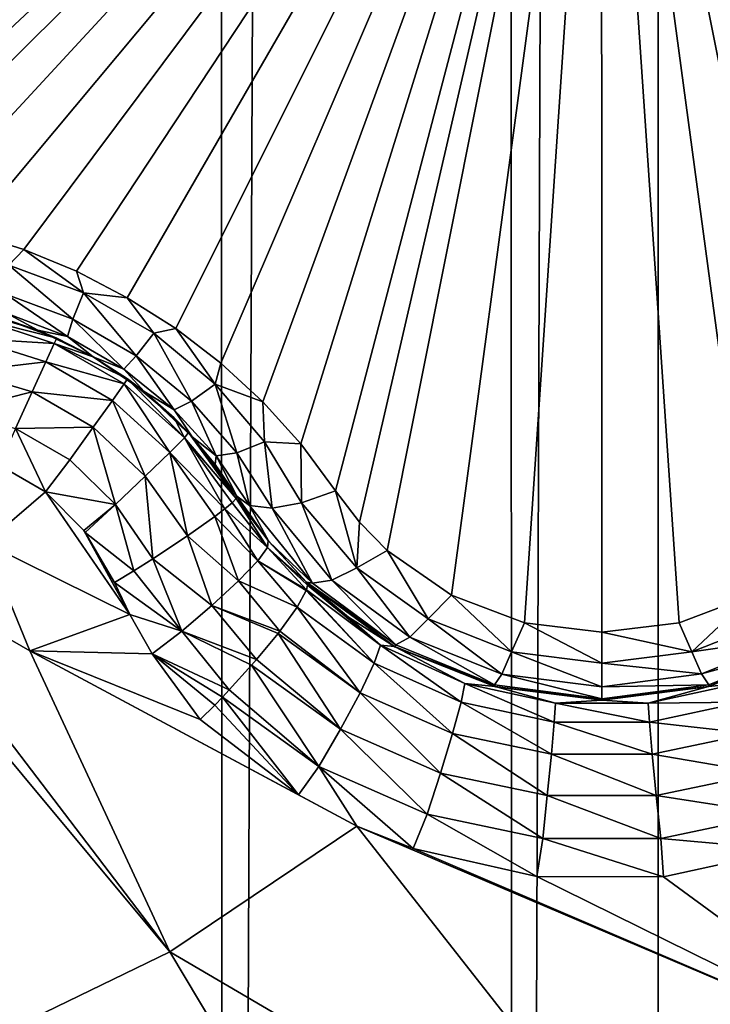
# Model space of a CAD drawing. Header units: metres. Extents: x -206 to 75, y -104 to 104.
# Tile 928 of 1056: x 34.93 to 36.2, y -51.81 to -50. Entities that reach past the tile are written whole.
import ezdxf

# ---------------------------------------------------------------- set-up
doc = ezdxf.new("R2010")
doc.units = ezdxf.units.M
doc.layers.add('solid_01_1-CONSUMER_THERM_B_125288', color=7, linetype='CONTINUOUS')

msp = doc.modelspace()

# ---------------------------------------------------------------- linework, layer by layer
at = {"layer": 'solid_01_1-CONSUMER_THERM_B_125288'}
for points in [[(35.820763, 63.702557), (36.316296, 63.94939), (35.839001, -63.702595)], [(36.316296, 63.94939), (36.334606, -63.949284), (35.839001, -63.702595)], [(35.288315, 63.550983), (35.820763, 63.702557), (35.306511, -63.551174)], [(35.820763, 63.702557), (35.839001, -63.702595), (35.306511, -63.551174)], [(34.737087, 63.499825), (35.288315, 63.550983), (34.755268, -63.500172)], [(35.288315, 63.550983), (35.306511, -63.551174), (34.755268, -63.500172)], [(25.858667, -45.896774, 3.455959), (35.874203, -53.688564, 3.5), (26.15892, -45.538845, 3.5)], [(31.746569, -53.242638, 3.5), (26.15892, -45.538845, 3.5), (35.874203, -53.688564, 3.5)], [(-18.213459, -45.817539, 1.5), (-19.476553, -45.904934, 1.5), (69.506912, -74.995201, 1.5)], [(35.395393, -57.260349, 1.5), (18.218929, -45.812325, 1.5), (-18.213459, -45.817539, 1.5)], [(37.092922, -58.218811, 1.5), (-18.213459, -45.817539, 1.5), (69.506912, -74.995201, 1.5)], [(37.092922, -58.218811, 1.5), (35.395393, -57.260349, 1.5), (-18.213459, -45.817539, 1.5)], [(35.395393, -57.260349, 1.5), (19.482048, -45.899357, 1.5), (18.218929, -45.812325, 1.5)], [(35.395393, -57.260349, 1.5), (20.115894, -46.009956, 1.5), (19.482048, -45.899357, 1.5)], [(25.858667, -45.896774, 3.455959), (25.568995, -46.242096, 3.325387), (35.285118, -54.390812, 3.325905)], [(25.858667, -45.896774, 3.455959), (35.575138, -54.045082, 3.45631), (35.874203, -53.688564, 3.5)], [(25.858667, -45.896774, 3.455959), (35.285118, -54.390812, 3.325905), (35.575138, -54.045082, 3.45631)], [(-19.476553, -45.904934, 1.5), (-20.110367, -46.015713, 1.5), (69.506912, -74.995201, 1.5)], [(35.395393, -57.260349, 1.5), (33.841877, -56.111301, 1.5), (20.115894, -46.009956, 1.5)], [(-20.110367, -46.015713, 1.5), (-20.738798, -46.171688, 1.5), (69.506912, -74.995201, 1.5)], [(-20.738798, -46.171688, 1.5), (-21.356617, -46.372227, 1.5), (69.506912, -74.995201, 1.5)], [(25.568995, -46.242096, 3.325387), (25.300106, -46.562637, 3.112886), (35.0159, -54.71175, 3.113388)], [(25.568995, -46.242096, 3.325387), (35.0159, -54.71175, 3.113388), (35.285118, -54.390812, 3.325905)], [(-21.356617, -46.372227, 1.5), (-21.958729, -46.615906, 1.5), (69.506912, -74.995201, 1.5)], [(-38.864662, -46.52047, 75.400002), (-54.590946, -63.612965, 75.400002), (54.609055, -63.597332, 75.400002)], [(-37.59338, -46.610531, 75.400002), (-38.864662, -46.52047, 75.400002), (54.609055, -63.597332, 75.400002)], [(25.300106, -46.562637, 3.112886), (34.776978, -54.996567, 2.826262), (35.0159, -54.71175, 3.113388)], [(37.606621, -46.599766, 75.400002), (-37.59338, -46.610531, 75.400002), (54.609055, -63.597332, 75.400002)], [(-21.958729, -46.615906, 1.5), (-22.540312, -46.900536, 1.5), (69.506912, -74.995201, 1.5)], [(-22.540312, -46.900536, 1.5), (-23.096958, -47.223244, 1.5), (69.506912, -74.995201, 1.5)], [(37.608768, -61.599766, 69.400002), (36.106693, -47.099979, 63.5), (37.606693, -47.099766, 63.5)], [(36.107861, -55.249981, 66.816208), (36.106693, -47.099979, 63.5), (37.608768, -61.599766, 69.400002)], [(36.106907, -48.599979, 69.900002), (36.106693, -47.099979, 63.5), (36.107861, -55.249981, 66.816208)], [(-23.096958, -47.223244, 1.5), (-24.120508, -47.968487, 1.5), (69.506912, -74.995201, 1.5)], [(-24.120508, -47.968487, 1.5), (-33.833458, -56.120991, 1.5), (69.506912, -74.995201, 1.5)], [(25.756907, -48.60146, 72.400002), (36.106907, -48.599979, 72.400002), (25.757368, -51.818161, 72.400002)], [(36.106907, -48.599979, 72.400002), (26.469313, -52.010708, 72.400002), (25.757368, -51.818161, 72.400002)], [(36.106907, -48.599979, 72.400002), (27.136839, -52.323212, 72.400002), (26.469313, -52.010708, 72.400002)], [(36.106907, -48.599979, 72.400002), (27.740589, -52.746532, 72.400002), (27.136839, -52.323212, 72.400002)], [(36.106907, -48.599979, 72.400002), (28.262222, -53.268013, 72.400002), (27.740589, -52.746532, 72.400002)], [(36.106907, -48.599979, 72.400002), (28.685715, -53.871643, 72.400002), (28.262222, -53.268013, 72.400002)], [(36.106907, -48.599979, 72.400002), (28.998411, -54.539082, 72.400002), (28.685715, -53.871643, 72.400002)], [(36.106907, -48.599979, 72.400002), (29.19116, -55.250969, 72.400002), (28.998411, -54.539082, 72.400002)], [(36.106907, -48.599979, 72.400002), (36.107861, -55.249981, 72.400002), (29.19116, -55.250969, 72.400002)], [(36.106907, -48.599979, 69.900002), (36.107861, -55.249981, 72.400002), (36.106907, -48.599979, 72.400002)], [(36.106907, -48.599979, 69.900002), (36.107861, -55.249981, 66.816208), (36.107861, -55.249981, 72.400002)], [(36.003193, -48.999996, 15.440842), (34.106876, -49.931213, 16.660566), (34.163071, -50.062805, 16.667709)], [(36.003193, -48.999996, 15.440842), (34.163071, -50.062805, 16.667709), (34.248985, -50.177219, 16.660555)], [(36.003193, -48.999996, 15.440842), (34.248985, -50.177219, 16.660555), (34.3601, -50.268005, 16.639118)], [(36.003193, -48.999996, 15.440842), (34.3601, -50.268005, 16.639118), (34.490643, -50.329445, 16.603487)], [(36.003193, -48.999996, 15.440842), (34.490643, -50.329445, 16.603487), (34.560871, -50.347565, 16.580467)], [(36.003193, -48.999996, 15.440842), (34.560871, -50.347565, 16.580467), (34.632969, -50.356667, 16.554106)], [(36.003193, -48.999996, 15.440842), (34.632969, -50.356667, 16.554106), (34.739208, -50.368645, 16.516459)], [(36.003193, -48.999996, 15.440842), (34.739208, -50.368645, 16.516459), (34.841591, -50.390533, 16.486931)], [(36.003193, -48.999996, 15.440842), (34.841591, -50.390533, 16.486931), (34.941006, -50.421677, 16.465441)], [(36.003193, -48.999996, 15.440842), (34.941006, -50.421677, 16.465441), (35.037785, -50.461765, 16.45224)], [(36.003193, -48.999996, 15.440842), (35.037785, -50.461765, 16.45224), (35.131374, -50.510498, 16.447765)], [(36.003193, -48.999996, 15.440842), (35.131374, -50.510498, 16.447765), (35.220364, -50.567131, 16.452234)], [(36.003193, -48.999996, 15.440842), (35.220364, -50.567131, 16.452234), (35.303513, -50.630882, 16.465431)], [(36.003193, -48.999996, 15.440842), (35.303513, -50.630882, 16.465431), (35.380188, -50.70137, 16.486916)], [(36.003193, -48.999996, 15.440842), (35.380188, -50.70137, 16.486916), (35.450367, -50.779064, 16.516436)], [(36.003193, -48.999996, 15.440842), (35.450367, -50.779064, 16.516436), (35.513927, -50.86512, 16.554106)], [(36.003193, -48.999996, 15.440842), (35.513927, -50.86512, 16.554106), (35.557877, -50.923004, 16.580471)], [(36.003193, -48.999996, 15.440842), (35.557877, -50.923004, 16.580471), (35.608723, -50.974762, 16.603498)], [(36.003193, -48.999996, 15.440842), (35.608723, -50.974762, 16.603498), (35.72728, -51.057079, 16.639135)], [(36.003193, -48.999996, 15.440842), (35.72728, -51.057079, 16.639135), (35.861488, -51.107861, 16.660564)], [(36.003193, -48.999996, 15.440842), (35.861488, -51.107861, 16.660564), (36.003544, -51.124992, 16.667709)], [(36.003193, -48.999996, 15.440842), (36.449062, -50.922871, 16.580469), (36.492992, -50.864979, 16.554106)], [(36.556511, -50.778931, 16.516445), (36.003193, -48.999996, 15.440842), (36.492992, -50.864979, 16.554106)], [(36.003193, -48.999996, 15.440842), (36.003544, -51.124992, 16.667709), (36.145592, -51.107796, 16.660555)], [(36.003193, -48.999996, 15.440842), (36.145592, -51.107796, 16.660555), (36.279766, -51.056961, 16.63912)], [(36.003193, -48.999996, 15.440842), (36.279766, -51.056961, 16.63912), (36.398251, -50.974628, 16.603491)], [(36.003193, -48.999996, 15.440842), (36.398251, -50.974628, 16.603491), (36.449062, -50.922871, 16.580469)], [(37.84367, -50.062183, 16.667709), (37.899799, -49.930573, 16.660555), (36.003193, -48.999996, 15.440842)], [(37.757809, -50.17664, 16.660564), (37.84367, -50.062183, 16.667709), (36.003193, -48.999996, 15.440842)], [(37.646725, -50.267483, 16.639137), (37.757809, -50.17664, 16.660564), (36.003193, -48.999996, 15.440842)], [(37.516171, -50.328995, 16.603502), (37.646725, -50.267483, 16.639137), (36.003193, -48.999996, 15.440842)], [(37.445923, -50.347149, 16.580477), (37.516171, -50.328995, 16.603502), (36.003193, -48.999996, 15.440842)], [(37.373802, -50.356274, 16.554106), (37.445923, -50.347149, 16.580477), (36.003193, -48.999996, 15.440842)], [(37.267506, -50.36829, 16.516438), (37.373802, -50.356274, 16.554106), (36.003193, -48.999996, 15.440842)], [(37.165131, -50.390217, 16.486917), (37.267506, -50.36829, 16.516438), (36.003193, -48.999996, 15.440842)], [(37.065746, -50.421379, 16.465431), (37.165131, -50.390217, 16.486917), (36.003193, -48.999996, 15.440842)], [(36.968983, -50.461502, 16.452236), (37.065746, -50.421379, 16.465431), (36.003193, -48.999996, 15.440842)], [(36.87542, -50.510258, 16.447765), (36.968983, -50.461502, 16.452236), (36.003193, -48.999996, 15.440842)], [(36.786442, -50.566929, 16.452238), (36.87542, -50.510258, 16.447765), (36.003193, -48.999996, 15.440842)], [(36.703327, -50.630695, 16.465435), (36.786442, -50.566929, 16.452238), (36.003193, -48.999996, 15.440842)], [(36.626652, -50.701221, 16.486925), (36.703327, -50.630695, 16.465435), (36.003193, -48.999996, 15.440842)], [(36.556511, -50.778931, 16.516445), (36.626652, -50.701221, 16.486925), (36.003193, -48.999996, 15.440842)], [(34.913406, -50.450329, 16.492538), (34.941006, -50.421677, 16.465441), (34.841591, -50.390533, 16.486931)], [(34.913406, -50.450329, 16.492538), (35.050846, -50.501083, 16.470169), (34.941006, -50.421677, 16.465441)], [(35.050846, -50.501083, 16.470169), (35.037785, -50.461765, 16.45224), (34.941006, -50.421677, 16.465441)], [(35.031391, -50.549866, 16.525848), (34.913406, -50.450329, 16.492538), (34.907822, -50.50351, 16.547297)], [(35.031391, -50.549866, 16.525848), (35.050846, -50.501083, 16.470169), (34.913406, -50.450329, 16.492538)], [(35.050846, -50.501083, 16.470169), (35.131374, -50.510498, 16.447765), (35.037785, -50.461765, 16.45224)], [(34.907822, -50.50351, 16.547297), (34.910511, -50.539024, 16.615036), (35.021168, -50.581635, 16.594727)], [(35.031391, -50.549866, 16.525848), (34.907822, -50.50351, 16.547297), (35.021168, -50.581635, 16.594727)], [(35.147572, -50.616951, 16.525869), (35.050846, -50.501083, 16.470169), (35.031391, -50.549866, 16.525848)], [(35.050846, -50.501083, 16.470169), (35.180115, -50.575714, 16.470188), (35.131374, -50.510498, 16.447765)], [(35.147572, -50.616951, 16.525869), (35.180115, -50.575714, 16.470188), (35.050846, -50.501083, 16.470169)], [(35.180115, -50.575714, 16.470188), (35.220364, -50.567131, 16.452234), (35.131374, -50.510498, 16.447765)], [(34.850464, -50.534836, 16.708683), (34.89735, -50.546425, 18.188997), (34.96682, -50.56971, 16.674839)], [(34.910511, -50.539024, 16.615036), (34.850464, -50.534836, 16.708683), (34.96682, -50.56971, 16.674839)], [(34.996922, -50.594612, 18.263947), (34.855919, -50.548126, 18.264473), (34.845871, -50.585121, 18.338659)], [(35.001808, -50.584408, 18.189606), (34.89735, -50.546425, 18.188997), (34.855919, -50.548126, 18.264473)], [(34.996922, -50.594612, 18.263947), (35.001808, -50.584408, 18.189606), (34.855919, -50.548126, 18.264473)], [(34.96682, -50.56971, 16.674839), (34.89735, -50.546425, 18.188997), (35.001808, -50.584408, 18.189606)], [(35.021168, -50.581635, 16.594727), (34.910511, -50.539024, 16.615036), (34.96682, -50.56971, 16.674839)], [(35.031391, -50.549866, 16.525848), (35.021168, -50.581635, 16.594727), (35.125156, -50.641674, 16.594751)], [(35.147572, -50.616951, 16.525869), (35.031391, -50.549866, 16.525848), (35.125156, -50.641674, 16.594751)], [(34.96682, -50.56971, 16.674839), (35.001808, -50.584408, 18.189606), (35.068871, -50.618736, 16.664267)], [(35.021168, -50.581635, 16.594727), (34.96682, -50.56971, 16.674839), (35.068871, -50.618736, 16.664267)], [(35.180115, -50.575714, 16.470188), (35.292721, -50.669312, 16.492584), (35.220364, -50.567131, 16.452234)], [(35.292721, -50.669312, 16.492584), (35.303513, -50.630882, 16.465431), (35.220364, -50.567131, 16.452234)], [(34.981461, -50.628357, 18.337481), (34.845871, -50.585121, 18.338659), (34.830822, -50.645649, 18.397263)], [(34.981461, -50.628357, 18.337481), (34.996922, -50.594612, 18.263947), (34.845871, -50.585121, 18.338659)], [(35.068886, -50.618748, 18.189682), (35.001808, -50.584408, 18.189606), (34.996922, -50.594612, 18.263947)], [(35.068871, -50.618736, 16.664267), (35.001808, -50.584408, 18.189606), (35.068886, -50.618748, 18.189682)], [(35.125156, -50.641674, 16.594751), (35.021168, -50.581635, 16.594727), (35.068871, -50.618736, 16.664267)], [(35.249439, -50.700737, 16.547348), (35.180115, -50.575714, 16.470188), (35.147572, -50.616951, 16.525869)], [(35.249439, -50.700737, 16.547348), (35.292721, -50.669312, 16.492584), (35.180115, -50.575714, 16.470188)], [(35.125538, -50.668804, 18.26395), (34.996922, -50.594612, 18.263947), (34.981461, -50.628357, 18.337481)], [(35.13192, -50.659462, 18.18961), (35.068886, -50.618748, 18.189682), (34.996922, -50.594612, 18.263947)], [(35.125538, -50.668804, 18.26395), (35.13192, -50.659462, 18.18961), (34.996922, -50.594612, 18.263947)], [(35.068871, -50.618736, 16.664267), (35.068886, -50.618748, 18.189682), (35.13192, -50.659462, 18.18961)], [(35.068871, -50.618736, 16.664267), (35.13192, -50.659462, 18.18961), (35.162422, -50.682602, 16.674835)], [(35.125156, -50.641674, 16.594751), (35.068871, -50.618736, 16.664267), (35.162422, -50.682602, 16.674835)], [(35.147572, -50.616951, 16.525869), (35.125156, -50.641674, 16.594751), (35.217323, -50.716164, 16.615099)], [(35.249439, -50.700737, 16.547348), (35.147572, -50.616951, 16.525869), (35.217323, -50.716164, 16.615099)], [(34.956455, -50.683434, 18.395983), (34.981461, -50.628357, 18.337481), (34.830822, -50.645649, 18.397263)], [(35.104065, -50.699081, 18.337481), (34.981461, -50.628357, 18.337481), (34.956455, -50.683434, 18.395983)], [(35.104065, -50.699081, 18.337481), (35.125538, -50.668804, 18.26395), (34.981461, -50.628357, 18.337481)], [(35.217323, -50.716164, 16.615099), (35.125156, -50.641674, 16.594751), (35.162422, -50.682602, 16.674835)], [(35.292721, -50.669312, 16.492584), (35.380188, -50.70137, 16.486916), (35.303513, -50.630882, 16.465431)], [(34.956455, -50.683434, 18.395983), (34.830822, -50.645649, 18.397263), (34.813332, -50.719364, 18.430729)], [(35.23634, -50.767548, 18.264479), (35.13192, -50.659462, 18.18961), (35.125538, -50.668804, 18.26395)], [(35.23634, -50.767548, 18.264479), (35.217281, -50.731045, 18.188997), (35.13192, -50.659462, 18.18961)], [(35.162422, -50.682602, 16.674835), (35.13192, -50.659462, 18.18961), (35.217281, -50.731045, 18.188997)], [(35.209347, -50.794765, 18.338661), (35.125538, -50.668804, 18.26395), (35.104065, -50.699081, 18.337481)], [(35.209347, -50.794765, 18.338661), (35.23634, -50.767548, 18.264479), (35.125538, -50.668804, 18.26395)], [(35.332939, -50.795658, 16.586809), (35.292721, -50.669312, 16.492584), (35.249439, -50.700737, 16.547348)], [(35.292721, -50.669312, 16.492584), (35.383835, -50.775024, 16.533472), (35.380188, -50.70137, 16.486916)], [(35.332939, -50.795658, 16.586809), (35.383835, -50.775024, 16.533472), (35.292721, -50.669312, 16.492584)], [(34.926102, -50.750603, 18.430346), (34.956455, -50.683434, 18.395983), (34.813332, -50.719364, 18.430729)], [(35.068909, -50.748295, 18.395981), (34.956455, -50.683434, 18.395983), (34.926102, -50.750603, 18.430346)], [(35.068909, -50.748295, 18.395981), (35.104065, -50.699081, 18.337481), (34.956455, -50.683434, 18.395983)], [(35.162422, -50.682602, 16.674835), (35.217281, -50.731045, 18.188997), (35.243855, -50.75827, 18.188541)], [(35.162422, -50.682602, 16.674835), (35.243855, -50.75827, 18.188541), (35.250847, -50.765915, 16.708679)], [(35.217323, -50.716164, 16.615099), (35.162422, -50.682602, 16.674835), (35.250847, -50.765915, 16.708679)], [(35.16449, -50.838089, 18.397263), (35.104065, -50.699081, 18.337481), (35.068909, -50.748295, 18.395981)], [(35.16449, -50.838089, 18.397263), (35.209347, -50.794765, 18.338661), (35.104065, -50.699081, 18.337481)], [(35.249439, -50.700737, 16.547348), (35.217323, -50.716164, 16.615099), (35.294495, -50.800976, 16.652792)], [(35.294495, -50.800976, 16.652792), (35.217323, -50.716164, 16.615099), (35.250847, -50.765915, 16.708679)], [(35.332939, -50.795658, 16.586809), (35.249439, -50.700737, 16.547348), (35.294495, -50.800976, 16.652792)], [(35.383835, -50.775024, 16.533472), (35.450367, -50.779064, 16.516436), (35.380188, -50.70137, 16.486916)], [(35.23634, -50.767548, 18.264479), (35.243855, -50.75827, 18.188541), (35.217281, -50.731045, 18.188997)], [(34.926102, -50.750603, 18.430346), (34.895657, -50.818249, 18.439503), (34.981018, -50.867146, 18.439514)], [(35.025967, -50.808197, 18.430346), (35.068909, -50.748295, 18.395981), (34.926102, -50.750603, 18.430346)], [(35.025967, -50.808197, 18.430346), (34.926102, -50.750603, 18.430346), (34.981018, -50.867146, 18.439514)], [(35.10944, -50.890133, 18.430731), (35.068909, -50.748295, 18.395981), (35.025967, -50.808197, 18.430346)], [(35.10944, -50.890133, 18.430731), (35.16449, -50.838089, 18.397263), (35.068909, -50.748295, 18.395981)], [(35.209347, -50.794765, 18.338661), (35.31089, -50.898407, 18.304216), (35.23634, -50.767548, 18.264479)], [(35.23634, -50.767548, 18.264479), (35.331268, -50.879509, 18.225876), (35.243855, -50.75827, 18.188541)], [(35.23634, -50.767548, 18.264479), (35.31089, -50.898407, 18.304216), (35.323914, -50.887306, 18.266207)], [(35.23634, -50.767548, 18.264479), (35.323914, -50.887306, 18.266207), (35.331268, -50.879509, 18.225876)], [(35.243855, -50.75827, 18.188541), (35.331268, -50.879509, 18.225876), (35.332733, -50.87524, 18.184393)], [(35.250847, -50.765915, 16.708679), (35.243855, -50.75827, 18.188541), (35.332733, -50.87524, 18.184393)], [(35.250847, -50.765915, 16.708679), (35.332733, -50.87524, 18.184393), (35.292946, -50.816929, 16.735819)], [(35.294495, -50.800976, 16.652792), (35.250847, -50.765915, 16.708679), (35.292946, -50.816929, 16.735819)], [(35.332939, -50.795658, 16.586809), (35.39735, -50.896885, 16.639471), (35.383835, -50.775024, 16.533472)], [(35.383835, -50.775024, 16.533472), (35.451439, -50.887409, 16.588627), (35.450367, -50.779064, 16.516436)], [(35.383835, -50.775024, 16.533472), (35.39735, -50.896885, 16.639471), (35.451439, -50.887409, 16.588627)], [(35.450367, -50.779064, 16.516436), (35.451439, -50.887409, 16.588627), (35.513927, -50.86512, 16.554106)], [(35.16449, -50.838089, 18.397263), (35.242077, -50.948086, 18.394554), (35.209347, -50.794765, 18.338661)], [(35.209347, -50.794765, 18.338661), (35.242077, -50.948086, 18.394554), (35.292549, -50.91251, 18.338902)], [(35.209347, -50.794765, 18.338661), (35.292549, -50.91251, 18.338902), (35.31089, -50.898407, 18.304216)], [(35.294495, -50.800976, 16.652792), (35.292946, -50.816929, 16.735819), (35.332733, -50.87524, 16.770613)], [(35.332939, -50.795658, 16.586809), (35.294495, -50.800976, 16.652792), (35.355824, -50.892429, 16.703562)], [(35.294495, -50.800976, 16.652792), (35.332733, -50.87524, 16.770613), (35.355824, -50.892429, 16.703562)], [(35.332939, -50.795658, 16.586809), (35.355824, -50.892429, 16.703562), (35.39735, -50.896885, 16.639471)], [(34.981018, -50.867146, 18.439514), (34.895657, -50.818249, 18.439503), (34.870998, -50.961658, 18.426445)], [(35.10944, -50.890133, 18.430731), (35.025967, -50.808197, 18.430346), (34.981018, -50.867146, 18.439514)], [(35.292946, -50.816929, 16.735819), (35.332733, -50.87524, 18.184393), (35.332733, -50.87524, 16.770613)], [(35.10944, -50.890133, 18.430731), (35.17812, -50.990078, 18.42696), (35.16449, -50.838089, 18.397263)], [(35.16449, -50.838089, 18.397263), (35.17812, -50.990078, 18.42696), (35.242077, -50.948086, 18.394554)], [(34.981018, -50.867146, 18.439514), (34.870998, -50.961658, 18.426445), (35.136024, -51.092777, 18.426382)], [(35.051548, -50.938446, 18.438204), (34.981018, -50.867146, 18.439514), (35.136024, -51.092777, 18.426382)], [(35.10944, -50.890133, 18.430731), (34.981018, -50.867146, 18.439514), (35.051548, -50.938446, 18.438204)], [(35.390213, -50.956615, 18.172401), (35.332733, -50.87524, 18.184393), (35.331268, -50.879509, 18.225876)], [(35.332733, -50.87524, 16.770613), (35.332733, -50.87524, 18.184393), (35.390213, -50.956615, 18.172401)], [(35.391758, -50.958527, 16.796904), (35.332733, -50.87524, 16.770613), (35.390213, -50.956615, 18.172401)], [(35.355824, -50.892429, 16.703562), (35.332733, -50.87524, 16.770613), (35.391758, -50.958527, 16.796904)], [(35.513927, -50.86512, 16.554106), (35.451439, -50.887409, 16.588627), (35.553543, -51.006638, 16.64019)], [(35.557877, -50.923004, 16.580471), (35.513927, -50.86512, 16.554106), (35.553543, -51.006638, 16.64019)], [(35.209423, -51.712955, 18.246771), (34.659267, -50.990612, 18.393747), (34.528801, -50.896011, 18.393747)], [(34.833843, -51.894539, 18.128551), (35.209423, -51.712955, 18.246771), (34.528801, -50.896011, 18.393747)], [(35.10944, -50.890133, 18.430731), (35.051548, -50.938446, 18.438204), (35.053993, -50.941685, 18.438097)], [(35.10944, -50.890133, 18.430731), (35.053993, -50.941685, 18.438097), (35.143211, -51.01207, 18.433228)], [(35.10944, -50.890133, 18.430731), (35.143211, -51.01207, 18.433228), (35.17812, -50.990078, 18.42696)], [(35.38924, -50.969482, 18.237627), (35.323914, -50.887306, 18.266207), (35.31089, -50.898407, 18.304216)], [(35.38924, -50.969482, 18.237627), (35.331268, -50.879509, 18.225876), (35.323914, -50.887306, 18.266207)], [(35.38924, -50.969482, 18.237627), (35.390213, -50.956615, 18.172401), (35.331268, -50.879509, 18.225876)], [(35.47205, -51.035149, 16.76437), (35.355824, -50.892429, 16.703562), (35.391758, -50.958527, 16.796904)], [(35.39735, -50.896885, 16.639471), (35.355824, -50.892429, 16.703562), (35.47205, -51.035149, 16.76437)], [(35.451439, -50.887409, 16.588627), (35.39735, -50.896885, 16.639471), (35.507065, -51.029366, 16.696575)], [(35.507065, -51.029366, 16.696575), (35.39735, -50.896885, 16.639471), (35.47205, -51.035149, 16.76437)], [(35.507065, -51.029366, 16.696575), (35.553543, -51.006638, 16.64019), (35.451439, -50.887409, 16.588627)], [(35.335831, -51.030571, 18.36202), (35.292549, -50.91251, 18.338902), (35.242077, -50.948086, 18.394554)], [(35.371082, -50.993717, 18.304129), (35.31089, -50.898407, 18.304216), (35.292549, -50.91251, 18.338902)], [(35.335831, -51.030571, 18.36202), (35.371082, -50.993717, 18.304129), (35.292549, -50.91251, 18.338902)], [(35.371082, -50.993717, 18.304129), (35.38924, -50.969482, 18.237627), (35.31089, -50.898407, 18.304216)], [(35.608723, -50.974762, 16.603498), (35.557877, -50.923004, 16.580471), (35.553543, -51.006638, 16.64019)], [(35.053993, -50.941685, 18.438097), (35.051548, -50.938446, 18.438204), (35.136024, -51.092777, 18.426382)], [(35.053993, -50.941685, 18.438097), (35.136024, -51.092777, 18.426382), (35.107658, -51.033897, 18.432564)], [(35.143211, -51.01207, 18.433228), (35.053993, -50.941685, 18.438097), (35.107658, -51.033897, 18.432564)], [(35.286949, -51.075912, 18.402063), (35.242077, -50.948086, 18.394554), (35.17812, -50.990078, 18.42696)], [(35.286949, -51.075912, 18.402063), (35.335831, -51.030571, 18.36202), (35.242077, -50.948086, 18.394554)], [(34.659267, -50.990612, 18.393747), (34.951904, -51.159504, 18.393749), (34.870998, -50.961658, 18.426445)], [(34.951904, -51.159504, 18.393749), (35.136024, -51.092777, 18.426382), (34.870998, -50.961658, 18.426445)], [(35.460476, -51.047184, 18.225765), (35.38924, -50.969482, 18.237627), (35.371082, -50.993717, 18.304129)], [(35.460632, -51.033073, 18.155281), (35.390213, -50.956615, 18.172401), (35.38924, -50.969482, 18.237627)], [(35.462349, -51.038776, 18.193224), (35.460632, -51.033073, 18.155281), (35.38924, -50.969482, 18.237627)], [(35.460476, -51.047184, 18.225765), (35.462349, -51.038776, 18.193224), (35.38924, -50.969482, 18.237627)], [(35.391758, -50.958527, 16.796904), (35.390213, -50.956615, 18.172401), (35.460632, -51.033073, 18.155281)], [(35.460655, -51.033092, 16.819899), (35.391758, -50.958527, 16.796904), (35.460632, -51.033073, 18.155281)], [(35.47205, -51.035149, 16.76437), (35.391758, -50.958527, 16.796904), (35.460655, -51.033092, 16.819899)], [(35.608723, -50.974762, 16.603498), (35.553543, -51.006638, 16.64019), (35.684299, -51.100838, 16.679876)], [(35.72728, -51.057079, 16.639135), (35.608723, -50.974762, 16.603498), (35.684299, -51.100838, 16.679876)], [(35.209423, -51.712955, 18.246771), (34.951904, -51.159504, 18.393749), (34.659267, -50.990612, 18.393747)], [(35.231724, -51.123169, 18.4196), (35.17812, -50.990078, 18.42696), (35.143211, -51.01207, 18.433228)], [(35.231724, -51.123169, 18.4196), (35.286949, -51.075912, 18.402063), (35.17812, -50.990078, 18.42696)], [(35.443634, -51.078995, 18.297043), (35.371082, -50.993717, 18.304129), (35.335831, -51.030571, 18.36202)], [(35.459957, -51.04863, 18.230297), (35.460476, -51.047184, 18.225765), (35.371082, -50.993717, 18.304129)], [(35.443634, -51.078995, 18.297043), (35.459957, -51.04863, 18.230297), (35.371082, -50.993717, 18.304129)], [(35.231724, -51.123169, 18.4196), (35.143211, -51.01207, 18.433228), (35.107658, -51.033897, 18.432564)], [(35.650578, -51.134296, 16.73987), (35.553543, -51.006638, 16.64019), (35.507065, -51.029366, 16.696575)], [(35.650578, -51.134296, 16.73987), (35.684299, -51.100838, 16.679876), (35.553543, -51.006638, 16.64019)], [(35.231724, -51.123169, 18.4196), (35.107658, -51.033897, 18.432564), (35.136024, -51.092777, 18.426382)], [(35.4119, -51.123371, 18.352713), (35.335831, -51.030571, 18.36202), (35.286949, -51.075912, 18.402063)], [(35.4119, -51.123371, 18.352713), (35.443634, -51.078995, 18.297043), (35.335831, -51.030571, 18.36202)], [(35.596676, -51.148876, 18.198986), (35.462349, -51.038776, 18.193224), (35.460476, -51.047184, 18.225765)], [(35.596676, -51.148876, 18.198986), (35.460632, -51.033073, 18.155281), (35.462349, -51.038776, 18.193224)], [(35.596676, -51.148876, 18.198986), (35.53793, -51.097706, 18.138412), (35.460632, -51.033073, 18.155281)], [(35.460655, -51.033092, 16.819899), (35.460632, -51.033073, 18.155281), (35.53793, -51.097706, 18.138412)], [(35.460655, -51.033092, 16.819899), (35.53793, -51.097706, 18.138412), (35.622414, -51.151703, 18.124289)], [(35.622776, -51.151901, 16.855574), (35.460655, -51.033092, 16.819899), (35.622414, -51.151703, 18.124289)], [(35.625072, -51.148621, 16.810577), (35.460655, -51.033092, 16.819899), (35.622776, -51.151901, 16.855574)], [(35.625072, -51.148621, 16.810577), (35.47205, -51.035149, 16.76437), (35.460655, -51.033092, 16.819899)], [(35.507065, -51.029366, 16.696575), (35.47205, -51.035149, 16.76437), (35.625072, -51.148621, 16.810577)], [(35.650578, -51.134296, 16.73987), (35.507065, -51.029366, 16.696575), (35.625072, -51.148621, 16.810577)], [(35.585026, -51.182358, 18.270638), (35.459957, -51.04863, 18.230297), (35.443634, -51.078995, 18.297043)], [(35.585026, -51.182358, 18.270638), (35.460476, -51.047184, 18.225765), (35.459957, -51.04863, 18.230297)], [(35.585026, -51.182358, 18.270638), (35.596676, -51.148876, 18.198986), (35.460476, -51.047184, 18.225765)], [(35.72728, -51.057079, 16.639135), (35.684299, -51.100838, 16.679876), (35.837753, -51.161377, 16.704678)], [(35.861488, -51.107861, 16.660564), (35.72728, -51.057079, 16.639135), (35.837753, -51.161377, 16.704678)], [(36.279766, -51.056961, 16.63912), (36.145592, -51.107796, 16.660555), (36.169258, -51.161327, 16.704678)], [(36.279766, -51.056961, 16.63912), (36.169258, -51.161327, 16.704678), (36.322693, -51.100739, 16.679874)], [(35.369026, -51.175568, 18.388721), (35.286949, -51.075912, 18.402063), (35.231724, -51.123169, 18.4196)], [(35.4086, -51.127613, 18.356617), (35.4119, -51.123371, 18.352713), (35.286949, -51.075912, 18.402063)], [(35.369026, -51.175568, 18.388721), (35.4086, -51.127613, 18.356617), (35.286949, -51.075912, 18.402063)], [(34.951904, -51.159504, 18.393749), (35.177124, -51.164764, 18.416395), (35.136024, -51.092777, 18.426382)], [(35.231724, -51.123169, 18.4196), (35.136024, -51.092777, 18.426382), (35.177124, -51.164764, 18.416395)], [(35.559547, -51.236359, 18.330465), (35.443634, -51.078995, 18.297043), (35.4119, -51.123371, 18.352713)], [(35.559547, -51.236359, 18.330465), (35.585026, -51.182358, 18.270638), (35.443634, -51.078995, 18.297043)], [(35.596676, -51.148876, 18.198986), (35.622414, -51.151703, 18.124289), (35.53793, -51.097706, 18.138412)], [(35.819973, -51.202045, 16.767017), (35.684299, -51.100838, 16.679876), (35.650578, -51.134296, 16.73987)], [(35.819973, -51.202045, 16.767017), (35.837753, -51.161377, 16.704678), (35.684299, -51.100838, 16.679876)], [(35.861488, -51.107861, 16.660564), (35.837753, -51.161377, 16.704678), (36.00351, -51.18227, 16.713123)], [(36.003544, -51.124992, 16.667709), (35.861488, -51.107861, 16.660564), (36.00351, -51.18227, 16.713123)], [(36.145592, -51.107796, 16.660555), (36.003544, -51.124992, 16.667709), (36.169258, -51.161327, 16.704678)], [(36.356426, -51.134193, 16.739866), (36.322693, -51.100739, 16.679874), (36.169258, -51.161327, 16.704678)], [(35.3186, -51.231369, 18.402847), (35.231724, -51.123169, 18.4196), (35.177124, -51.164764, 18.416395)], [(35.359882, -51.186058, 18.393162), (35.369026, -51.175568, 18.388721), (35.231724, -51.123169, 18.4196)], [(35.3186, -51.231369, 18.402847), (35.359882, -51.186058, 18.393162), (35.231724, -51.123169, 18.4196)], [(35.523415, -51.303379, 18.367188), (35.4086, -51.127613, 18.356617), (35.369026, -51.175568, 18.388721)], [(35.559547, -51.236359, 18.330465), (35.4119, -51.123371, 18.352713), (35.4086, -51.127613, 18.356617)], [(35.523415, -51.303379, 18.367188), (35.559547, -51.236359, 18.330465), (35.4086, -51.127613, 18.356617)], [(36.003544, -51.124992, 16.667709), (36.00351, -51.18227, 16.713123), (36.169258, -51.161327, 16.704678)], [(35.585026, -51.182358, 18.270638), (35.744801, -51.253841, 18.252228), (35.596676, -51.148876, 18.198986)], [(35.596676, -51.148876, 18.198986), (35.751579, -51.219521, 18.180346), (35.622414, -51.151703, 18.124289)], [(35.744801, -51.253841, 18.252228), (35.751579, -51.219521, 18.180346), (35.596676, -51.148876, 18.198986)], [(35.806492, -51.222099, 16.839621), (35.625072, -51.148621, 16.810577), (35.622776, -51.151901, 16.855574)], [(35.650578, -51.134296, 16.73987), (35.625072, -51.148621, 16.810577), (35.806492, -51.222099, 16.839621)], [(35.819973, -51.202045, 16.767017), (35.650578, -51.134296, 16.73987), (35.806492, -51.222099, 16.839621)], [(36.356426, -51.134193, 16.739866), (36.169258, -51.161327, 16.704678), (36.18705, -51.201988, 16.767015)], [(36.356426, -51.134193, 16.739866), (36.18705, -51.201988, 16.767015), (36.381935, -51.148506, 16.810575)], [(36.18705, -51.201988, 16.767015), (36.200539, -51.222042, 16.839619), (36.381935, -51.148506, 16.810575)], [(36.381935, -51.148506, 16.810575), (36.200539, -51.222042, 16.839619), (36.384773, -51.151485, 16.855482)], [(34.951904, -51.159504, 18.393749), (35.265266, -51.285637, 18.393747), (35.177124, -51.164764, 18.416395)], [(35.445889, -51.424068, 18.366308), (35.265266, -51.285637, 18.393747), (34.951904, -51.159504, 18.393749)], [(35.553387, -51.481487, 18.354897), (35.445889, -51.424068, 18.366308), (34.951904, -51.159504, 18.393749)], [(35.209423, -51.712955, 18.246771), (35.553387, -51.481487, 18.354897), (34.951904, -51.159504, 18.393749)], [(35.291965, -51.259045, 18.401201), (35.177124, -51.164764, 18.416395), (35.265266, -51.285637, 18.393747)], [(35.30619, -51.244408, 18.402807), (35.3186, -51.231369, 18.402847), (35.177124, -51.164764, 18.416395)], [(35.291965, -51.259045, 18.401201), (35.30619, -51.244408, 18.402807), (35.177124, -51.164764, 18.416395)], [(35.751579, -51.219521, 18.180346), (35.807232, -51.22517, 18.105028), (35.622414, -51.151703, 18.124289)], [(35.622776, -51.151901, 16.855574), (35.622414, -51.151703, 18.124289), (35.807232, -51.22517, 18.105028)], [(35.80785, -51.22533, 16.877073), (35.622776, -51.151901, 16.855574), (35.807232, -51.22517, 18.105028)], [(35.806492, -51.222099, 16.839621), (35.622776, -51.151901, 16.855574), (35.80785, -51.22533, 16.877073)], [(36.003517, -51.225483, 16.776278), (35.837753, -51.161377, 16.704678), (35.819973, -51.202045, 16.767017)], [(36.003517, -51.225483, 16.776278), (36.00351, -51.18227, 16.713123), (35.837753, -51.161377, 16.704678)], [(36.18705, -51.201988, 16.767015), (36.169258, -51.161327, 16.704678), (36.00351, -51.18227, 16.713123)], [(36.25544, -51.219448, 18.180346), (36.384586, -51.151592, 18.124289), (36.199787, -51.225113, 18.105028)], [(36.200344, -51.224972, 16.876986), (36.199787, -51.225113, 18.105028), (36.384586, -51.151592, 18.124289)], [(36.384773, -51.151485, 16.855482), (36.200344, -51.224972, 16.876986), (36.384586, -51.151592, 18.124289)], [(36.200539, -51.222042, 16.839619), (36.200344, -51.224972, 16.876986), (36.384773, -51.151485, 16.855482)], [(35.483177, -51.371811, 18.376822), (35.359882, -51.186058, 18.393162), (35.3186, -51.231369, 18.402847)], [(35.523415, -51.303379, 18.367188), (35.369026, -51.175568, 18.388721), (35.359882, -51.186058, 18.393162)], [(35.523415, -51.303379, 18.367188), (35.359882, -51.186058, 18.393162), (35.483177, -51.371811, 18.376822)], [(35.559547, -51.236359, 18.330465), (35.729366, -51.311321, 18.312248), (35.585026, -51.182358, 18.270638)], [(35.729366, -51.311321, 18.312248), (35.744801, -51.253841, 18.252228), (35.585026, -51.182358, 18.270638)], [(36.18705, -51.201988, 16.767015), (36.00351, -51.18227, 16.713123), (36.003517, -51.225483, 16.776278)], [(35.819973, -51.202045, 16.767017), (35.806492, -51.222099, 16.839621), (36.003521, -51.247566, 16.849543)], [(36.003517, -51.225483, 16.776278), (35.819973, -51.202045, 16.767017), (36.003521, -51.247566, 16.849543)], [(36.18705, -51.201988, 16.767015), (36.003517, -51.225483, 16.776278), (36.200539, -51.222042, 16.839619)], [(35.744801, -51.253841, 18.252228), (35.915993, -51.290379, 18.242765), (35.751579, -51.219521, 18.180346)], [(35.751579, -51.219521, 18.180346), (35.918209, -51.255733, 18.170753), (35.807232, -51.22517, 18.105028)], [(35.915993, -51.290379, 18.242765), (35.918209, -51.255733, 18.170753), (35.751579, -51.219521, 18.180346)], [(36.003521, -51.247566, 16.849543), (35.806492, -51.222099, 16.839621), (35.80785, -51.22533, 16.877073)], [(36.003517, -51.225483, 16.776278), (36.003521, -51.247566, 16.849543), (36.200539, -51.222042, 16.839619)], [(36.200539, -51.222042, 16.839619), (36.003521, -51.247566, 16.849543), (36.200344, -51.224972, 16.876986)], [(36.088821, -51.255711, 18.170753), (36.25544, -51.219448, 18.180346), (36.199787, -51.225113, 18.105028)], [(36.26223, -51.253765, 18.252228), (36.25544, -51.219448, 18.180346), (36.088821, -51.255711, 18.170753)], [(35.483177, -51.371811, 18.376822), (35.3186, -51.231369, 18.402847), (35.30619, -51.244408, 18.402807)], [(35.523415, -51.303379, 18.367188), (35.707184, -51.384098, 18.349087), (35.559547, -51.236359, 18.330465)], [(35.707184, -51.384098, 18.349087), (35.729366, -51.311321, 18.312248), (35.559547, -51.236359, 18.330465)], [(35.918209, -51.255733, 18.170753), (36.003513, -51.249992, 18.098503), (35.807232, -51.22517, 18.105028)], [(35.80785, -51.22533, 16.877073), (35.807232, -51.22517, 18.105028), (36.003513, -51.249992, 18.098503)], [(36.004257, -51.249992, 16.884211), (35.80785, -51.22533, 16.877073), (36.003513, -51.249992, 18.098503)], [(36.003521, -51.247566, 16.849543), (35.80785, -51.22533, 16.877073), (36.004257, -51.249992, 16.884211)], [(36.088821, -51.255711, 18.170753), (36.199787, -51.225113, 18.105028), (36.003513, -51.249992, 18.098503)], [(36.004257, -51.249992, 16.884211), (36.003513, -51.249992, 18.098503), (36.199787, -51.225113, 18.105028)], [(36.003521, -51.247566, 16.849543), (36.004257, -51.249992, 16.884211), (36.200344, -51.224972, 16.876986)], [(36.200344, -51.224972, 16.876986), (36.004257, -51.249992, 16.884211), (36.199787, -51.225113, 18.105028)], [(35.445889, -51.424068, 18.366308), (35.291965, -51.259045, 18.401201), (35.265266, -51.285637, 18.393747)], [(35.445889, -51.424068, 18.366308), (35.30619, -51.244408, 18.402807), (35.291965, -51.259045, 18.401201)], [(35.483177, -51.371811, 18.376822), (35.30619, -51.244408, 18.402807), (35.445889, -51.424068, 18.366308)], [(35.729366, -51.311321, 18.312248), (35.910835, -51.34956, 18.302893), (35.744801, -51.253841, 18.252228)], [(35.910835, -51.34956, 18.302893), (35.915993, -51.290379, 18.242765), (35.744801, -51.253841, 18.252228)], [(35.915993, -51.290379, 18.242765), (36.091045, -51.290352, 18.242765), (35.918209, -51.255733, 18.170753)], [(35.918209, -51.255733, 18.170753), (36.088821, -51.255711, 18.170753), (36.003513, -51.249992, 18.098503)], [(36.091045, -51.290352, 18.242765), (36.088821, -51.255711, 18.170753), (35.918209, -51.255733, 18.170753)], [(36.091045, -51.290352, 18.242765), (36.26223, -51.253765, 18.252228), (36.088821, -51.255711, 18.170753)], [(36.277679, -51.311241, 18.312248), (36.26223, -51.253765, 18.252228), (36.091045, -51.290352, 18.242765)], [(35.910835, -51.34956, 18.302893), (36.096222, -51.349533, 18.302893), (35.915993, -51.290379, 18.242765)], [(36.096222, -51.349533, 18.302893), (36.091045, -51.290352, 18.242765), (35.915993, -51.290379, 18.242765)], [(36.096222, -51.349533, 18.302893), (36.277679, -51.311241, 18.312248), (36.091045, -51.290352, 18.242765)], [(35.523415, -51.303379, 18.367188), (35.483177, -51.371811, 18.376822), (35.682285, -51.459473, 18.358753)], [(35.523415, -51.303379, 18.367188), (35.682285, -51.459473, 18.358753), (35.707184, -51.384098, 18.349087)], [(35.707184, -51.384098, 18.349087), (35.903362, -51.425243, 18.3398), (35.729366, -51.311321, 18.312248)], [(35.903362, -51.425243, 18.3398), (35.910835, -51.34956, 18.302893), (35.729366, -51.311321, 18.312248)], [(36.299881, -51.384014, 18.349087), (36.277679, -51.311241, 18.312248), (36.096222, -51.349533, 18.302893)], [(35.903362, -51.425243, 18.3398), (36.103714, -51.425213, 18.3398), (35.910835, -51.34956, 18.302893)], [(36.103714, -51.425213, 18.3398), (36.096222, -51.349533, 18.302893), (35.910835, -51.34956, 18.302893)], [(36.103714, -51.425213, 18.3398), (36.299881, -51.384014, 18.349087), (36.096222, -51.349533, 18.302893)], [(35.483177, -51.371811, 18.376822), (35.445889, -51.424068, 18.366308), (35.553387, -51.481487, 18.354897)], [(35.483177, -51.371811, 18.376822), (35.553387, -51.481487, 18.354897), (35.657028, -51.52306, 18.346622)], [(35.682285, -51.459473, 18.358753), (35.483177, -51.371811, 18.376822), (35.657028, -51.52306, 18.346622)], [(35.707184, -51.384098, 18.349087), (35.682285, -51.459473, 18.358753), (35.894943, -51.504173, 18.349483)], [(35.707184, -51.384098, 18.349087), (35.894943, -51.504173, 18.349483), (35.903362, -51.425243, 18.3398)], [(36.103714, -51.425213, 18.3398), (36.324802, -51.459381, 18.358753), (36.299881, -51.384014, 18.349087)], [(35.903362, -51.425243, 18.3398), (35.894943, -51.504173, 18.349483), (36.112156, -51.504143, 18.349483)], [(35.903362, -51.425243, 18.3398), (36.112156, -51.504143, 18.349483), (36.103714, -51.425213, 18.3398)], [(36.103714, -51.425213, 18.3398), (36.112156, -51.504143, 18.349483), (36.324802, -51.459381, 18.358753)], [(35.682285, -51.459473, 18.358753), (35.657028, -51.52306, 18.346622), (35.884312, -51.573994, 18.336468)], [(35.894943, -51.504173, 18.349483), (35.682285, -51.459473, 18.358753), (35.884312, -51.573994, 18.336468)], [(36.324802, -51.459381, 18.358753), (36.112156, -51.504143, 18.349483), (36.344036, -51.525021, 18.34621)], [(36.182377, -52.283218, 18.055836), (35.553387, -51.481487, 18.354897), (35.209423, -51.712955, 18.246771)], [(36.594532, -51.924503, 18.185575), (35.657028, -51.52306, 18.346622), (35.553387, -51.481487, 18.354897)], [(36.182377, -52.283218, 18.055836), (36.594532, -51.924503, 18.185575), (35.553387, -51.481487, 18.354897)], [(35.894943, -51.504173, 18.349483), (35.884312, -51.573994, 18.336468), (36.116768, -51.574623, 18.336336)], [(36.112156, -51.504143, 18.349483), (35.894943, -51.504173, 18.349483), (36.116768, -51.574623, 18.336336)], [(36.112156, -51.504143, 18.349483), (36.116768, -51.574623, 18.336336), (36.344036, -51.525021, 18.34621)], [(36.594532, -51.924503, 18.185575), (35.884312, -51.573994, 18.336468), (35.657028, -51.52306, 18.346622)], [(36.594532, -51.924503, 18.185575), (36.344036, -51.525021, 18.34621), (36.116768, -51.574623, 18.336336)], [(36.594532, -51.924503, 18.185575), (36.116768, -51.574623, 18.336336), (35.884312, -51.573994, 18.336468)], [(35.726788, -52.578609, 17.912428), (35.209423, -51.712955, 18.246771), (34.833843, -51.894539, 18.128551)], [(35.726788, -52.578609, 17.912428), (36.182377, -52.283218, 18.055836), (35.209423, -51.712955, 18.246771)]]:
    msp.add_3dface(points, dxfattribs=at)

doc.saveas('drawing.dxf')
